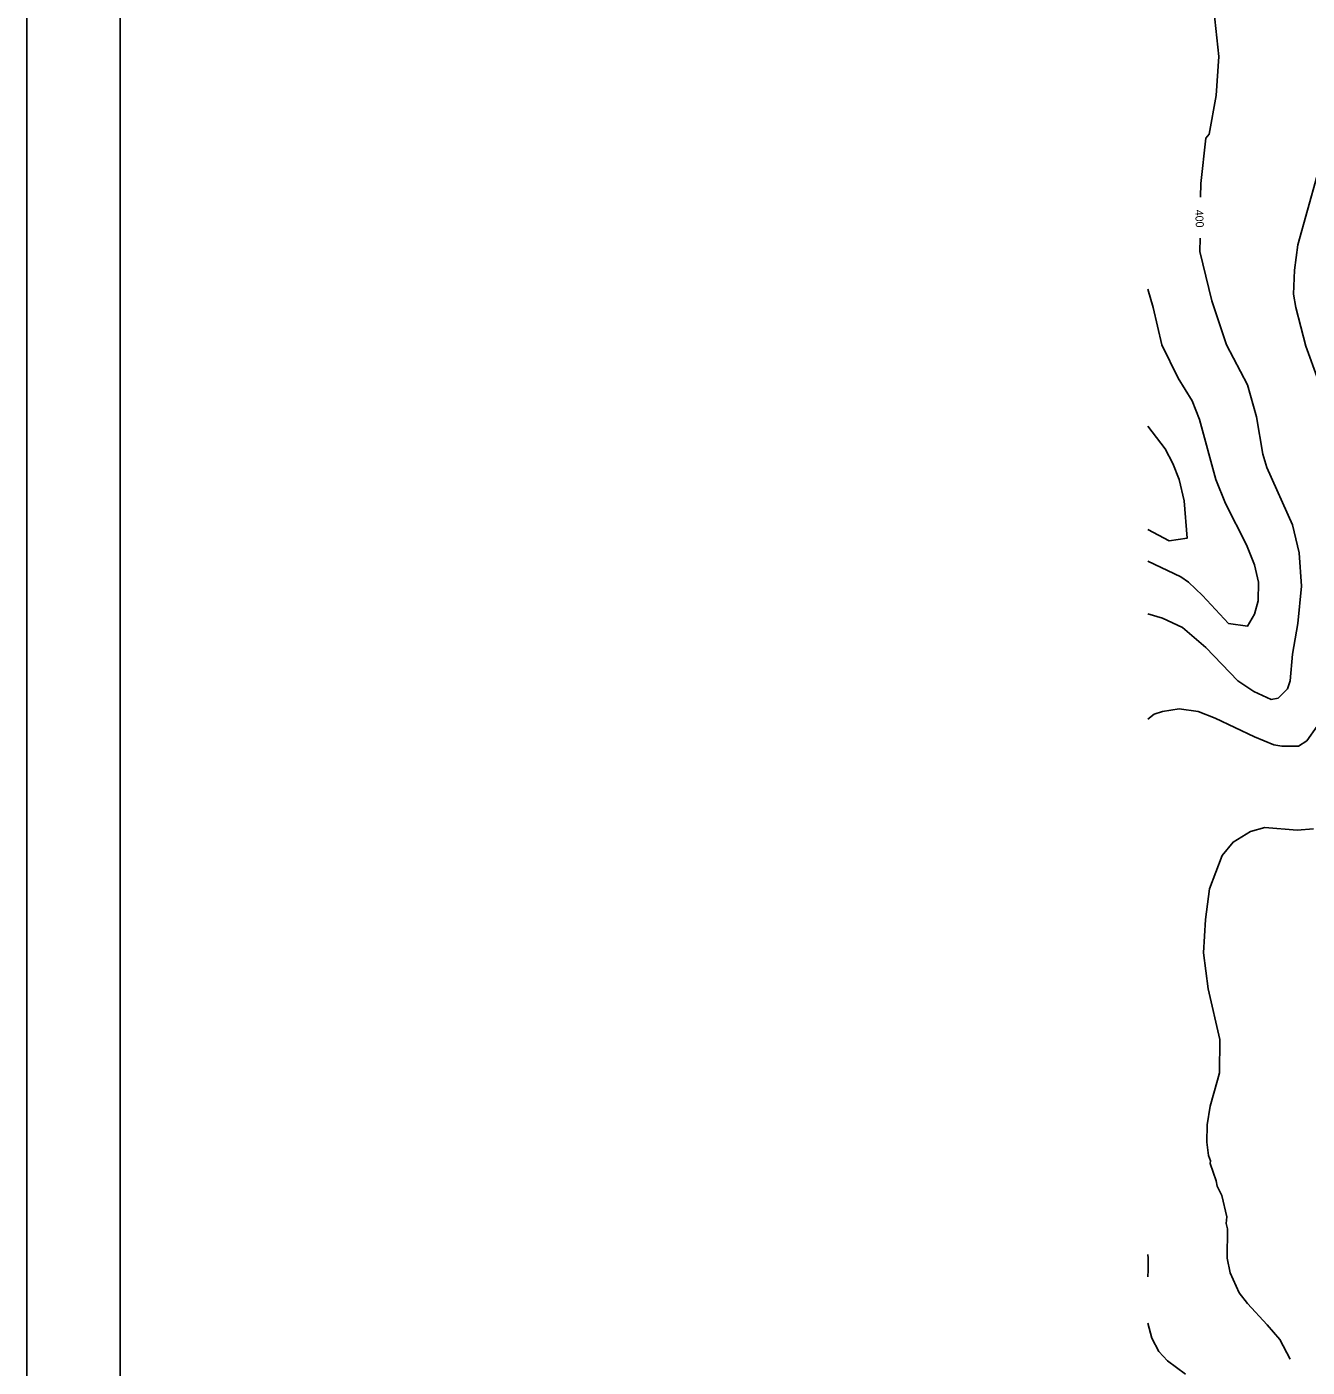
# Model space of a CAD drawing. Extents: x -510989 to -501240, y -1184665 to -1176098.
# Drawn here: x -507180 to -506220, y -1181470 to -1180465 of the extents above; entities that cross this region are included whole.
import ezdxf

# ---------------------------------------------------------------- set-up
doc = ezdxf.new("R2010")
doc.units = 0
for name, color, linetype in [('rozpiska', 7, 'Continuous'), ('vrstevnice_01', 7, 'Continuous'), ('vrstevnice_02', 7, 'Continuous'), ('vrstevnice_04', 7, 'Continuous')]:
    doc.layers.add(name, color=color, linetype=linetype)

msp = doc.modelspace()

# ---------------------------------------------------------------- linework, layer by layer
at = {"layer": 'rozpiska'}
for points in [[(-501240.19, -1178160), (-501240.19, -1184460), (-507180.19, -1184460), (-507180.19, -1178160)], [(-507110.19, -1184390), (-507110.19, -1178230), (-501310.19, -1178230), (-501310.19, -1184390)]]:
    msp.add_lwpolyline(points, close=True, dxfattribs=at)
at = {"layer": 'vrstevnice_01'}
for points in [[(-506290.41, -1180452), (-506286.69, -1180487), (-506288.59, -1180516), (-506293.91, -1180545), (-506296.31, -1180548), (-506300.09, -1180582), (-506300.24, -1180592.31)], [(-506300.67, -1180623.12), (-506300.81, -1180633), (-506291.91, -1180670), (-506280.81, -1180703), (-506265.09, -1180733), (-506258.31, -1180757), (-506253.69, -1180785), (-506250.59, -1180795), (-506231.41, -1180838), (-506226.41, -1180859), (-506224.69, -1180884), (-506227.31, -1180912), (-506231.31, -1180935), (-506233.19, -1180955), (-506235.09, -1180961), (-506242.19, -1180968), (-506247.31, -1180969), (-506260.31, -1180963), (-506272.31, -1180955), (-506296.41, -1180930), (-506313.91, -1180915), (-506328.81, -1180908), (-506339.96, -1180904.82)], [(-506339.96, -1180764.09), (-506326.81, -1180781), (-506321, -1180792), (-506316.31, -1180804), (-506312.59, -1180820), (-506310.31, -1180848), (-506323.91, -1180850), (-506339.96, -1180841.58)], [(-506215.59, -1181066), (-506227.91, -1181067), (-506252.09, -1181065), (-506263, -1181068), (-506276, -1181076), (-506284.19, -1181086), (-506293.5, -1181111), (-506296.59, -1181134), (-506298.19, -1181159), (-506294.69, -1181186), (-506285.91, -1181224), (-506286, -1181249), (-506287.54, -1181254.46)], [(-506287.54, -1181254.46), (-506293.09, -1181274), (-506295.31, -1181288), (-506295.59, -1181301), (-506294.31, -1181311), (-506292.81, -1181315), (-506293, -1181317), (-506288.5, -1181330), (-506287.81, -1181334), (-506284.41, -1181341), (-506280.69, -1181357), (-506281.09, -1181362), (-506280.19, -1181366), (-506280.31, -1181388), (-506278.19, -1181399), (-506271.41, -1181414), (-506265.19, -1181422), (-506250.31, -1181438), (-506240.91, -1181449), (-506233.17, -1181463.61)]]:
    msp.add_lwpolyline(points, dxfattribs=at)
at = {"layer": 'vrstevnice_02'}
for points in [[(-506202.81, -1180755), (-506221.5, -1180704), (-506229, -1180675), (-506230.59, -1180665), (-506229.91, -1180647), (-506227.5, -1180628), (-506213, -1180576)], [(-506339.96, -1180865.33), (-506315.09, -1180877), (-506309.41, -1180881), (-506298.81, -1180891), (-506279.31, -1180912), (-506265.09, -1180914), (-506259.91, -1180905), (-506257.19, -1180895), (-506257, -1180881), (-506259.91, -1180868), (-506265.81, -1180853), (-506281.5, -1180822), (-506288.81, -1180804), (-506301.09, -1180759), (-506306.69, -1180745), (-506317.09, -1180728), (-506329.31, -1180703), (-506335.81, -1180675), (-506339.96, -1180661.37)], [(-506339.96, -1180983.86), (-506335.09, -1180980), (-506328.81, -1180978), (-506316.41, -1180976), (-506302.09, -1180978), (-506289.31, -1180983), (-506259.91, -1180997), (-506245.31, -1181003), (-506239.31, -1181004), (-506227, -1181004), (-506220.59, -1181000), (-506213, -1180989)], [(-506339.96, -1181402.05), (-506339.5, -1181397), (-506339.59, -1181388), (-506339.96, -1181385.32)], [(-506311.5, -1181475), (-506325.09, -1181465), (-506331.59, -1181458), (-506336.81, -1181448), (-506339.96, -1181436.64)]]:
    msp.add_lwpolyline(points, dxfattribs=at)

# ---------------------------------------------------------------- texts
at = {"layer": 'vrstevnice_04'}
msp.add_text('400', height=6, rotation=273.03387, dxfattribs=at).set_placement((-506304.5, -1180601.91))

doc.saveas('drawing.dxf')
